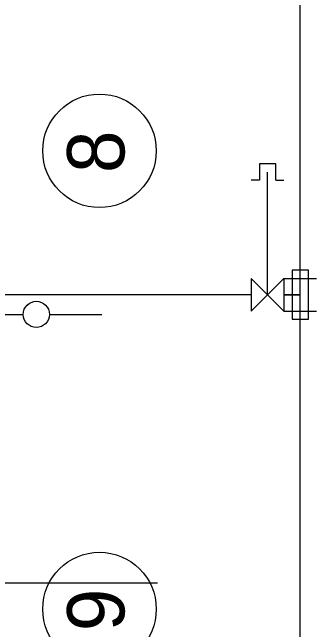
# Model space of a CAD drawing. Extents: x -264222 to -263592, y -1242345 to -1242048.
# Drawn here: x -263792.54 to -263787.89, y -1242133.2 to -1242123.77 of the extents above; entities that cross this region are included whole.
import ezdxf

# ---------------------------------------------------------------- set-up
doc = ezdxf.new("R2010")
doc.units = 0
doc.layers.add('HESCON_OSI_STAVBY_KFA', color=7, linetype='Continuous')
doc.layers.add('KFA_2D_SITUACIA_DSP', color=7, linetype='Continuous')

msp = doc.modelspace()

# ---------------------------------------------------------------- linework, layer by layer
at = {"layer": 'HESCON_OSI_STAVBY_KFA'}
for centre in [(-263791.2101, -1242125.883), (-263791.2101, -1242132.883)]:
    msp.add_circle(centre, 0.867, dxfattribs=at)
at = {"layer": 'KFA_2D_SITUACIA_DSP'}
for p, q in [((-263788.1428, -1242250.1399), (-263788.1428, -1242082.6399)), ((-263788.7679, -1242126.0822), (-263788.7679, -1242126.3322)), ((-263788.5179, -1242126.0822), (-263788.7679, -1242126.0822)), ((-263788.5179, -1242126.3322), (-263788.5179, -1242126.0822)), ((-263788.6428, -1242128.0822), (-263788.6429, -1242126.2072)), ((-263788.7679, -1242126.3322), (-263788.8929, -1242126.3322)), ((-263788.5179, -1242126.3322), (-263788.3929, -1242126.3322)), ((-263788.2678, -1242127.7072), (-263788.2678, -1242128.4572)), ((-263788.0178, -1242127.7072), (-263788.2678, -1242127.7072)), ((-263788.0178, -1242128.4572), (-263788.0178, -1242127.7072)), ((-263788.8928, -1242127.8322), (-263788.8929, -1242128.3322)), ((-263788.8929, -1242128.3322), (-263788.3928, -1242127.8322)), ((-263788.3929, -1242128.3322), (-263788.8928, -1242127.8322)), ((-263788.3928, -1242127.8322), (-263788.3929, -1242128.3322)), ((-263788.3928, -1242127.8322), (-263787.8928, -1242127.8322)), ((-263788.8928, -1242128.0822), (-263800.5928, -1242128.0822)), ((-263788.1428, -1242128.0822), (-263788.3928, -1242128.0822)), ((-263788.3928, -1242128.0822), (-263788.1428, -1242128.0822)), ((-263800.5928, -1242128.3822), (-263792.375, -1242128.3822)), ((-263791.975, -1242128.3822), (-263791.175, -1242128.3822)), ((-263788.3929, -1242128.3322), (-263787.8928, -1242128.3322)), ((-263788.2678, -1242128.4572), (-263788.0178, -1242128.4572)), ((-263795.2178, -1242132.4822), (-263790.3252, -1242132.4822))]:
    msp.add_line(p, q, dxfattribs=at)
msp.add_circle((-263792.175, -1242128.3822), 0.2, dxfattribs=at)

# ---------------------------------------------------------------- texts
at = {"layer": 'HESCON_OSI_STAVBY_KFA'}
for s, p in [('8', (-263790.8295, -1242126.2229)), ('9', (-263790.8295, -1242133.2229))]:
    msp.add_text(s, height=0.875, rotation=90, dxfattribs=at).set_placement(p)

doc.saveas('drawing.dxf')
